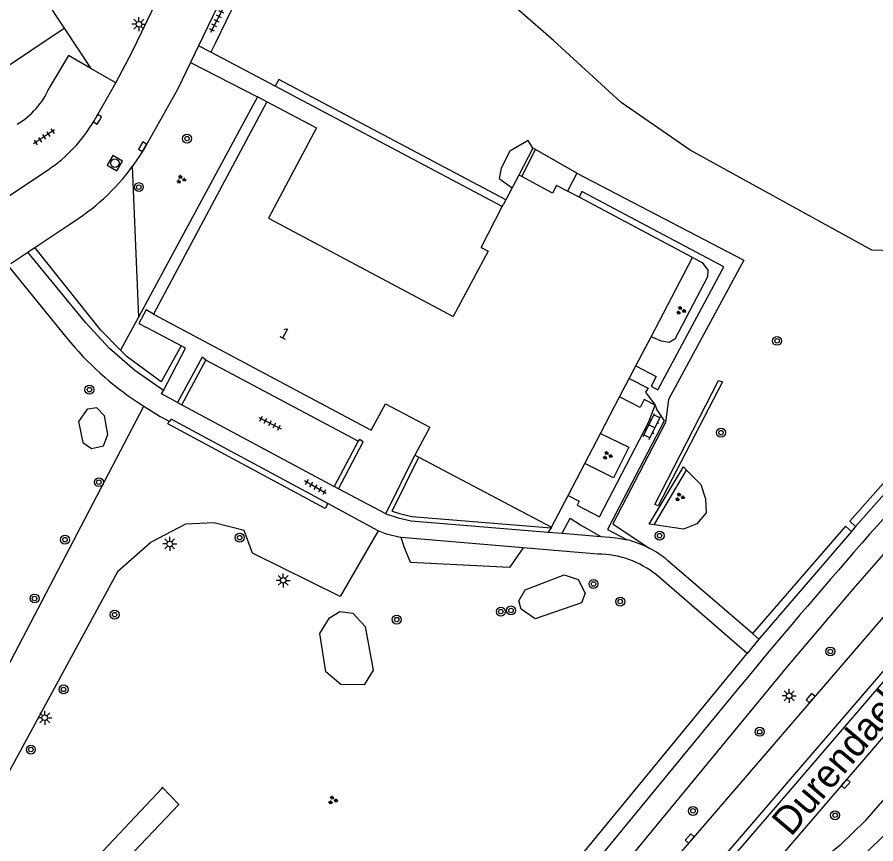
# Model space of a CAD drawing. Extents: x 137999 to 141000, y 397500 to 400501.
# Drawn here: x 138266.1 to 138342.8, y 399378.7 to 399452.6 of the extents above; entities that cross this region are included whole.
import ezdxf

# ---------------------------------------------------------------- set-up
doc = ezdxf.new("R2010")
doc.units = 0
for name, color, linetype in [('gg-afsc-erfafscheiding', 7, 'Continuous'), ('gg-afsc-muur', 7, 'Continuous'), ('gg-anno-huisnummerreeks BGT', 7, 'Continuous'), ('gg-anno-openbare ruimte label', 7, 'Continuous'), ('gg-bbg-gedigitaliseerde bebouwing', 7, 'Continuous'), ('gg-bbg-hoofdgebouw', 7, 'Continuous'), ('gg-knt-onverhard', 7, 'Continuous'), ('gg-knt-verharding', 7, 'Continuous'), ('gt-grn-groengrens', 7, 'Continuous'), ('gt-grn-weggrens', 7, 'Continuous'), ('gt-symb-boom', 7, 'Continuous'), ('gt-symb-groenvak', 7, 'Continuous'), ('gt-symb-klinker verharding', 7, 'Continuous'), ('gt-symb-kolk', 7, 'Continuous'), ('gt-symb-lichtmast', 7, 'Continuous'), ('gt-symb-rioolschacht', 7, 'Continuous'), ('gt-symb-tegel verharding', 7, 'Continuous')]:
    doc.layers.add(name, color=color, linetype=linetype)

# ---------------------------------------------------------------- blocks, each defined once
blk = doc.blocks.new('gt0-BOOM')
at = {"layer": 'gt-symb-boom'}
for radius in [0.4, 0.2]:
    blk.add_circle((0, 0), radius, dxfattribs=at)
blk = doc.blocks.new('gt0-TEG1')
at = {"layer": 'gt-symb-tegel verharding'}
for p, q in [((-1.125, 0), (1.125, 0)), ((-0.9, -0.25), (-0.9, 0.25)), ((-0.45, -0.25), (-0.45, 0.25)), ((0, -0.25), (0, 0.25)), ((0.45, -0.25), (0.45, 0.25)), ((0.9, -0.25), (0.9, 0.25))]:
    blk.add_line(p, q, dxfattribs=at)
blk = doc.blocks.new('gt0-RS')
at = {"layer": 'gt-symb-rioolschacht'}
blk.add_lwpolyline([(-0.5, -0.5), (0.5, -0.5), (0.5, 0.5), (-0.5, 0.5)], close=True, dxfattribs=at)
blk.add_circle((0, 0), 0.375, dxfattribs=at)
blk = doc.blocks.new('gt0-KOLK')
at = {"layer": 'gt-symb-kolk'}
blk.add_lwpolyline([(0, 0), (0.375, 0), (0.375, 0.4), (-0.375, 0.4), (-0.375, 0), (0, 0)], dxfattribs=at)
blk = doc.blocks.new('gt0-GRVAK')
at = {"layer": 'gt-symb-groenvak'}
for p, q in [((-0.11, 0.189), (-0.228, 0.24)), ((-0.182, 0.153), (0.088, 0.153)), ((-0.091, 0.211), (-0.156, 0.322)), ((-0.047, 0.214), (-0.047, 0.393)), ((-0.004, 0.211), (0.061, 0.322)), ((0.015, 0.189), (0.133, 0.24)), ((0.262, -0.052), (0.197, 0.059)), ((0.305, -0.049), (0.305, 0.13)), ((0.349, -0.052), (0.414, 0.059)), ((-0.245, -0.228), (-0.363, -0.177)), ((-0.318, -0.264), (-0.047, -0.264)), ((-0.226, -0.206), (-0.291, -0.095)), ((-0.183, -0.203), (-0.183, -0.024)), ((-0.139, -0.206), (-0.074, -0.095)), ((-0.12, -0.228), (-0.002, -0.177)), ((0.243, -0.074), (0.125, -0.023)), ((0.17, -0.11), (0.441, -0.11)), ((0.368, -0.074), (0.486, -0.023))]:
    blk.add_line(p, q, dxfattribs=at)
blk = doc.blocks.new('gt0-LMAST')
at = {"layer": 'gt-symb-lichtmast'}
for p, q in [((-0.182, 0.173), (-0.447, 0.438)), ((-0.005, 0.246), (-0.005, 0.621)), ((0.172, 0.173), (0.437, 0.438)), ((-0.255, -0.004), (-0.63, -0.004)), ((-0.182, -0.181), (-0.447, -0.446)), ((-0.005, -0.254), (-0.005, -0.629)), ((0.437, -0.446), (0.172, -0.181)), ((0.245, -0.004), (0.62, -0.004))]:
    blk.add_line(p, q, dxfattribs=at)
blk.add_circle((-0.005, -0.004), 0.25, dxfattribs=at)
blk = doc.blocks.new('gt0-KL1')
at = {"layer": 'gt-symb-klinker verharding'}
for p, q in [((-1.15, 0.3), (1.15, 0.3)), ((-1, -0.3), (-1, 0.3)), ((-0.5, 0.3), (-0.5, 0.45)), ((0, -0.3), (0, 0.3)), ((0.5, 0.3), (0.5, 0.45)), ((1, -0.3), (1, 0.3)), ((-1.15, -0.3), (1.15, -0.3)), ((-0.5, -0.45), (-0.5, -0.3)), ((0.5, -0.45), (0.5, -0.3))]:
    blk.add_line(p, q, dxfattribs=at)

msp = doc.modelspace()

# ---------------------------------------------------------------- linework, layer by layer
at = {"layer": 'gg-afsc-erfafscheiding'}
for p, q in [((138287.543, 399445.457), (138276.91, 399425.772)), ((138276.91, 399425.772), (138275.32, 399422.828))]:
    msp.add_line(p, q, dxfattribs=at)
msp.add_lwpolyline([(138386.282, 399466.254), (138362.172, 399445.737), (138363.905, 399443.227), (138350.881, 399431.502), (138342.404, 399431.756), (138326.197, 399440.708), (138320.039, 399444.951), (138313.989, 399450.498), (138307.962, 399455.746)], dxfattribs=at)
at = {"layer": 'gg-afsc-muur'}
for p, q in [((138312.144, 399440.88), (138310.882, 399438.469)), ((138311.144, 399438.329), (138312.37, 399440.763)), ((138312.37, 399440.763), (138312.144, 399440.88))]:
    msp.add_line(p, q, dxfattribs=at)
at = {"layer": 'gg-bbg-gedigitaliseerde bebouwing'}
for p, q in [((138307.529, 399432.014), (138309.409, 399435.652)), ((138309.409, 399435.652), (138309.498, 399435.825))]:
    msp.add_line(p, q, dxfattribs=at)
for points in [[(138292.68, 399442.75), (138292.811, 399442.681), (138288.521, 399434.636), (138305.025, 399425.837)], [(138307.529, 399432.014), (138308.143, 399431.686), (138305.025, 399425.837)]]:
    msp.add_lwpolyline(points, dxfattribs=at)
at = {"layer": 'gg-bbg-hoofdgebouw'}
for p, q in [((138288.39, 399445.02), (138278.25, 399426.05)), ((138292.68, 399442.75), (138288.39, 399445.02)), ((138310.882, 399438.469), (138310.289, 399437.336)), ((138311.144, 399438.329), (138310.882, 399438.469)), ((138310.25, 399437.261), (138309.732, 399436.273)), ((138310.289, 399437.336), (138310.25, 399437.261)), ((138316.261, 399436.484), (138315.23, 399437.029)), ((138309.732, 399436.273), (138309.498, 399435.825)), ((138326.4, 399431.12), (138316.261, 399436.484)), ((138322.697, 399424.031), (138326.4, 399431.12)), ((138321.344, 399421.441), (138322.697, 399424.031)), ((138320.744, 399420.293), (138321.344, 399421.441)), ((138319.89, 399418.658), (138320.744, 399420.293)), ((138318.187, 399415.398), (138319.89, 399418.658)), ((138316.787, 399412.717), (138318.187, 399415.398)), ((138301.61, 399413.47), (138301.901, 399413.316)), ((138301.901, 399413.316), (138301.964, 399413.283)), ((138301.964, 399413.283), (138313.81, 399407.02)), ((138315.292, 399409.856), (138316.787, 399412.717)), ((138313.81, 399407.02), (138315.292, 399409.856))]:
    msp.add_line(p, q, dxfattribs=at)
for points in [[(138315.23, 399437.029), (138314.263, 399437.541), (138313.903, 399436.861), (138311.144, 399438.329)], [(138278.25, 399426.05), (138297.7, 399415.68), (138298.99, 399418.05), (138302.93, 399415.96), (138301.61, 399413.47)]]:
    msp.add_lwpolyline(points, dxfattribs=at)
at = {"layer": 'gg-knt-onverhard'}
for points in [[(138245.906, 399356.696), (138251.61, 399367.09), (138254.68, 399374.41), (138277.385, 399417.839)], [(138298.32, 399406.71), (138294.94, 399400.83), (138287.11, 399404.72), (138286.35, 399406.72), (138283.68, 399407.42), (138281.13, 399407.29), (138278.04, 399405.69), (138275.05, 399403.05), (138257.83, 399371.4), (138248.087, 399354.137)]]:
    msp.add_lwpolyline(points, dxfattribs=at)
at = {"layer": 'gg-knt-verharding'}
for p, q in [((138284.518, 399454.68), (138282.277, 399450.021)), ((138282.277, 399450.021), (138281.562, 399448.535)), ((138283.383, 399449.435), (138282.277, 399450.021)), ((138283.785, 399450.276), (138283.383, 399449.435)), ((138289.119, 399446.397), (138283.383, 399449.435)), ((138281.562, 399448.535), (138287.543, 399445.457)), ((138274.906, 399446.706), (138272.657, 399447.999)), ((138272.95, 399443.32), (138274.906, 399446.706)), ((138309.409, 399435.652), (138289.119, 399446.397)), ((138288.39, 399445.02), (138287.543, 399445.457)), ((138263.902, 399435.648), (138268.852, 399438.951)), ((138316.079, 399438.652), (138315.23, 399437.029)), ((138267.657, 399432.007), (138270.8, 399434.1)), ((138265.509, 399430.576), (138267.035, 399431.592)), ((138267.035, 399431.592), (138267.24, 399431.728)), ((138267.24, 399431.728), (138267.657, 399432.007)), ((138265.247, 399430.402), (138270.534, 399423.886)), ((138280.734, 399423.227), (138277.633, 399424.869)), ((138282.605, 399422.224), (138280.411, 399418.157)), ((138282.947, 399421.946), (138282.605, 399422.224)), ((138280.796, 399417.951), (138282.947, 399421.946)), ((138296.551, 399414.711), (138282.947, 399421.946)), ((138278.98, 399418.926), (138279.144, 399419.241)), ((138280.411, 399418.157), (138278.98, 399418.926)), ((138276.883, 399418.149), (138277.385, 399417.839)), ((138280.411, 399418.157), (138280.796, 399417.951)), ((138280.796, 399417.951), (138294.396, 399410.673)), ((138293.815, 399409.139), (138279.829, 399416.681)), ((138296.551, 399414.711), (138294.396, 399410.673)), ((138298.997, 399408.211), (138301.61, 399413.47)), ((138294.789, 399410.463), (138294.396, 399410.673)), ((138298.997, 399408.211), (138294.789, 399410.463)), ((138298.32, 399406.71), (138293.815, 399409.139)), ((138313.775, 399406.97), (138313.51, 399406.59)), ((138313.81, 399407.02), (138313.775, 399406.97)), ((138340.962, 399407.094), (138340.583, 399406.651)), ((138311.271, 399405.189), (138300.391, 399406.102)), ((138313.51, 399406.59), (138314.761, 399406.487)), ((138314.761, 399406.487), (138318.195, 399406.207)), ((138340.583, 399406.651), (138332.33, 399397.02)), ((138317.931, 399404.63), (138311.271, 399405.189)), ((138331.741, 399397.528), (138324.169, 399404.06)), ((138306.556, 399356.166), (138346.66, 399402.734)), ((138331.29, 399395.76), (138323.18, 399402.77)), ((138332.33, 399397.02), (138331.741, 399397.528)), ((138349.54, 399395.44), (138312.346, 399352.136)), ((138354.895, 399395.914), (138341.79, 399380.78)), ((138330.505, 399392.645), (138306.99, 399364.05))]:
    msp.add_line(p, q, dxfattribs=at)
for points in [[(138274.906, 399446.706), (138276.34, 399449.49), (138281.14, 399459.42), (138282.68, 399462.79), (138280.97, 399464.33)], [(138284.518, 399454.68), (138285.627, 399454.129), (138283.785, 399450.276)], [(138272.657, 399447.999), (138270.668, 399449.143), (138268.948, 399446.252)], [(138281.562, 399448.535), (138280.4, 399446.12), (138277.449, 399440.888), (138276.927, 399440.045), (138276.364, 399439.232)], [(138316.079, 399438.652), (138330.983, 399430.87), (138324.249, 399418.42), (138323.995, 399416.366)], [(138323.305, 399419.288), (138329.193, 399430.29), (138316.51, 399436.993), (138316.261, 399436.484)], [(138279.144, 399419.241), (138276.601, 399421.01), (138274.334, 399422.987), (138272.221, 399425.29), (138267.035, 399431.592)], [(138278.25, 399426.05), (138277.592, 399426.437), (138276.955, 399425.224), (138277.633, 399424.869)], [(138279.144, 399419.241), (138281.114, 399423.026), (138280.734, 399423.227)], [(138321.344, 399421.441), (138323.161, 399420.492), (138322.698, 399419.606), (138323.305, 399419.288)], [(138340.962, 399407.094), (138346.35, 399413.16), (138352.12, 399419.4), (138354.386, 399421.754)], [(138323.052, 399417.909), (138322.077, 399418.418), (138321.707, 399417.709), (138319.89, 399418.658)], [(138277.385, 399417.839), (138278.865, 399416.923), (138279.669, 399416.482)], [(138315.292, 399409.856), (138316.267, 399409.347), (138316.081, 399408.992), (138318.076, 399407.951), (138322.475, 399416.371), (138323.052, 399417.909)], [(138279.669, 399416.482), (138279.71, 399416.46), (138279.829, 399416.681)], [(138323.995, 399416.366), (138319.272, 399407.326), (138322.536, 399405.149)], [(138294.789, 399410.463), (138296.992, 399414.634), (138296.661, 399414.845), (138296.551, 399414.711)], [(138298.997, 399408.211), (138300.11, 399407.85), (138301.27, 399407.59), (138313.51, 399406.59)], [(138314.761, 399406.487), (138315.456, 399407.827), (138316.49, 399407.179), (138318.195, 399406.207)], [(138300.391, 399406.102), (138300.29, 399406.11), (138299.08, 399406.41), (138298.32, 399406.71)], [(138318.195, 399406.207), (138319.01, 399406.14), (138319.789, 399406.052), (138320.558, 399405.896)], [(138343.854, 399405.066), (138340.72, 399401.48), (138334.87, 399394.6), (138310.03, 399364.42)], [(138311.353, 399356.855), (138349.07, 399400.723), (138349.555, 399400.349), (138311.835, 399356.449)], [(138358.47, 399396.871), (138343.39, 399379.41), (138340.87, 399376.94), (138334.26, 399371.74), (138332.35, 399369.94), (138323.07, 399358.84), (138304.74, 399337.64), (138294.47, 399326.69), (138291.57, 399323.87), (138289.3, 399321.98), (138286.51, 399319.88)], [(138291.438, 399349.278), (138300.47, 399358.73), (138304.1, 399362.8), (138307.69, 399367.04), (138331.29, 399395.76)], [(138341.79, 399380.78), (138339.59, 399378.63), (138336.44, 399376.06), (138333.67, 399373.95), (138331.36, 399371.9), (138329.36, 399369.67), (138312.3, 399349.51), (138307.07, 399343.46), (138298.99, 399334.54), (138292.13, 399327.27), (138290.67, 399325.87), (138288.39, 399323.91), (138287.974, 399323.6)]]:
    msp.add_lwpolyline(points, dxfattribs=at)
for centre, radius, start, end in [((138262.465, 399449.101), 7.082, 300.73625, 336.27845), ((138261.482, 399449.97), 13.257, 303.77568, 329.89075), ((138260.612, 399450.728), 19.501, 301.49612, 323.87817), ((138293.072, 399442.447), 29.197, 219.47232, 236.32532), ((138777.034, 399024.076), 578.992, 137.099691, 140.463438), ((138318.399, 399397.187), 8.972, 62.54401, 76.07748), ((138317.828, 399396.002), 8.628, 51.66132, 89.31479), ((138318.414, 399397.2), 8.954, 50.00943, 62.59424)]:
    msp.add_arc(centre, radius, start, end, dxfattribs=at)
at = {"layer": 'gt-grn-groengrens'}
for p, q in [((138267.39, 399455.96), (138270.276, 399451.598)), ((138211.47, 399412.242), (138270.276, 399451.598)), ((138270.276, 399451.598), (138272.657, 399447.999)), ((138316.079, 399438.652), (138312.37, 399440.763)), ((138276.364, 399439.232), (138276.91, 399425.772)), ((138299.562, 399408.448), (138301.964, 399413.283)), ((138322.532, 399407.286), (138325.579, 399412.414)), ((138325.579, 399412.414), (138325.869, 399412.119)), ((138322.961, 399407.225), (138325.869, 399412.119)), ((138322.961, 399407.225), (138322.532, 399407.286))]:
    msp.add_line(p, q, dxfattribs=at)
for points in [[(138309.732, 399436.273), (138289.447, 399447.016), (138289.119, 399446.397)], [(138312.144, 399440.88), (138311.709, 399441.559), (138310.081, 399440.605), (138309.293, 399439.099), (138309.141, 399438.163), (138310.289, 399437.336)], [(138275.32, 399422.828), (138273.541, 399424.628), (138267.657, 399432.007)], [(138326.4, 399431.12), (138327.248, 399430.677), (138327.773, 399429.987), (138327.742, 399429.386), (138324.831, 399423.817), (138324.324, 399423.532), (138323.628, 399423.627), (138322.697, 399424.031)], [(138358.073, 399425.585), (138357.647, 399426.027), (138347.058, 399415.025), (138340.437, 399407.56), (138340.962, 399407.094)], [(138280.734, 399423.227), (138278.956, 399419.999), (138275.916, 399422.225), (138275.32, 399422.828)], [(138320.744, 399420.293), (138322.424, 399419.446), (138322.21, 399419.08), (138323.052, 399417.909)], [(138323.042, 399409.055), (138328.711, 399420.139), (138329.075, 399420.001), (138323.328, 399408.933), (138323.042, 399409.055)], [(138271.934, 399414.603), (138272.711, 399414.054), (138273.784, 399414.283), (138274.172, 399415.311), (138273.876, 399416.978), (138273.213, 399417.686), (138272.391, 399417.572), (138272.368, 399417.595), (138271.569, 399416.475), (138271.934, 399414.603)], [(138323.052, 399417.909), (138323.22, 399417.511), (138323.863, 399416.513), (138318.806, 399406.821), (138320.558, 399405.896)], [(138293.815, 399409.139), (138293.578, 399408.699), (138279.551, 399416.263), (138279.669, 399416.482)], [(138318.187, 399415.398), (138320.715, 399414.169), (138319.331, 399411.423), (138316.787, 399412.717)], [(138325.869, 399412.119), (138327.146, 399410.824), (138327.542, 399409.546), (138327.611, 399408.306), (138326.788, 399407.34), (138325.605, 399406.846), (138322.961, 399407.225)], [(138299.562, 399408.448), (138300.216, 399408.236), (138301.33, 399407.986), (138313.775, 399406.97)], [(138340.583, 399406.651), (138340.05, 399407.124), (138331.741, 399397.528)], [(138311.271, 399405.189), (138310.042, 399403.438), (138301.221, 399403.88), (138300.647, 399405.257), (138300.391, 399406.102)], [(138311.081, 399399.702), (138310.875, 399400.446), (138311.453, 399401.437), (138314.944, 399402.78), (138316.183, 399402.367), (138316.823, 399401.148), (138316.493, 399400.28), (138312.341, 399398.835), (138311.081, 399399.702)], [(138293.985, 399398.93), (138294.893, 399399.492), (138296.075, 399399.334), (138297.156, 399398.166), (138297.877, 399394.246), (138297.07, 399392.934), (138294.994, 399392.992), (138293.639, 399394.116), (138293.12, 399397.532), (138293.985, 399398.93)], [(138279.04, 399383.806), (138280.521, 399382.25), (138268.524, 399369.653), (138267.043, 399370.986), (138279.04, 399383.732), (138279.04, 399383.806)]]:
    msp.add_lwpolyline(points, dxfattribs=at)
at = {"layer": 'gt-grn-weggrens'}
msp.add_line((138332.33, 399397.02), (138331.29, 399395.76), dxfattribs=at)

# ---------------------------------------------------------------- block references
at = {"layer": 'gt-symb-boom'}
for p in [(138281.257, 399441.728), (138276.95, 399437.394), (138333.949, 399423.667), (138272.537, 399419.302), (138328.939, 399415.47), (138273.383, 399411.046), (138270.352, 399405.911), (138285.959, 399406.092), (138323.455, 399406.267), (138317.552, 399401.956), (138267.636, 399400.659), (138319.943, 399400.383), (138310.185, 399399.588), (138274.785, 399399.213), (138309.281, 399399.488), (138299.981, 399398.775), (138338.71, 399395.925), (138270.227, 399392.538), (138332.395, 399388.757), (138267.304, 399387.169), (138326.437, 399381.69), (138339.132, 399381.301)]:
    msp.add_blockref('gt0-BOOM', p, dxfattribs=at)
at = {"layer": 'gt-symb-groenvak'}
for p in [(138280.715, 399438.085), (138325.346, 399426.376), (138318.785, 399413.422), (138325.248, 399409.715), (138294.265, 399382.647)]:
    msp.add_blockref('gt0-GRVAK', p, dxfattribs=at)
at = {"layer": 'gt-symb-klinker verharding', "rotation": 63.58862511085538}
msp.add_blockref('gt0-KL1', (138322.769, 399416.025), dxfattribs=at)
at = {"layer": 'gt-symb-kolk'}
for p, rotation in [((138273.427, 399443.346), 59.99927221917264), ((138277.457, 399440.911), 59.99927221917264), ((138337.091, 399391.625), 49.299255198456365), ((138340.223, 399383.978), 49.33659613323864), ((138326.295, 399379.089), 49.29925519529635)]:
    msp.add_blockref('gt0-KOLK', p, dxfattribs=dict(at, rotation=rotation))
at = {"layer": 'gt-symb-lichtmast'}
for p in [(138276.963, 399451.942), (138279.708, 399405.536), (138289.843, 399402.282), (138335.028, 399391.974), (138268.552, 399390.013)]:
    msp.add_blockref('gt0-LMAST', p, dxfattribs=at)
at = {"layer": 'gt-symb-rioolschacht', "rotation": 59.99927222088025}
msp.add_blockref('gt0-RS', (138274.813, 399439.533), dxfattribs=at)
at = {"layer": 'gt-symb-tegel verharding'}
for p, rotation in [((138283.898, 399452.232), 62.92224860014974), ((138268.489, 399441.882), -146.29404346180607), ((138288.67, 399416.322), -27.000654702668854), ((138292.717, 399410.606), 149.99927221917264)]:
    msp.add_blockref('gt0-TEG1', p, dxfattribs=dict(at, rotation=rotation))

# ---------------------------------------------------------------- texts
at = {"layer": 'gg-anno-huisnummerreeks BGT'}
msp.add_text('1', height=1, rotation=331.9, dxfattribs=at).set_placement((138289.424, 399424.059))
at = {"layer": 'gg-anno-openbare ruimte label'}
msp.add_text('Durendaelweg', height=2.5, rotation=49.7, dxfattribs=at).set_placement((138335.19, 399379.319))

doc.saveas('drawing.dxf')
